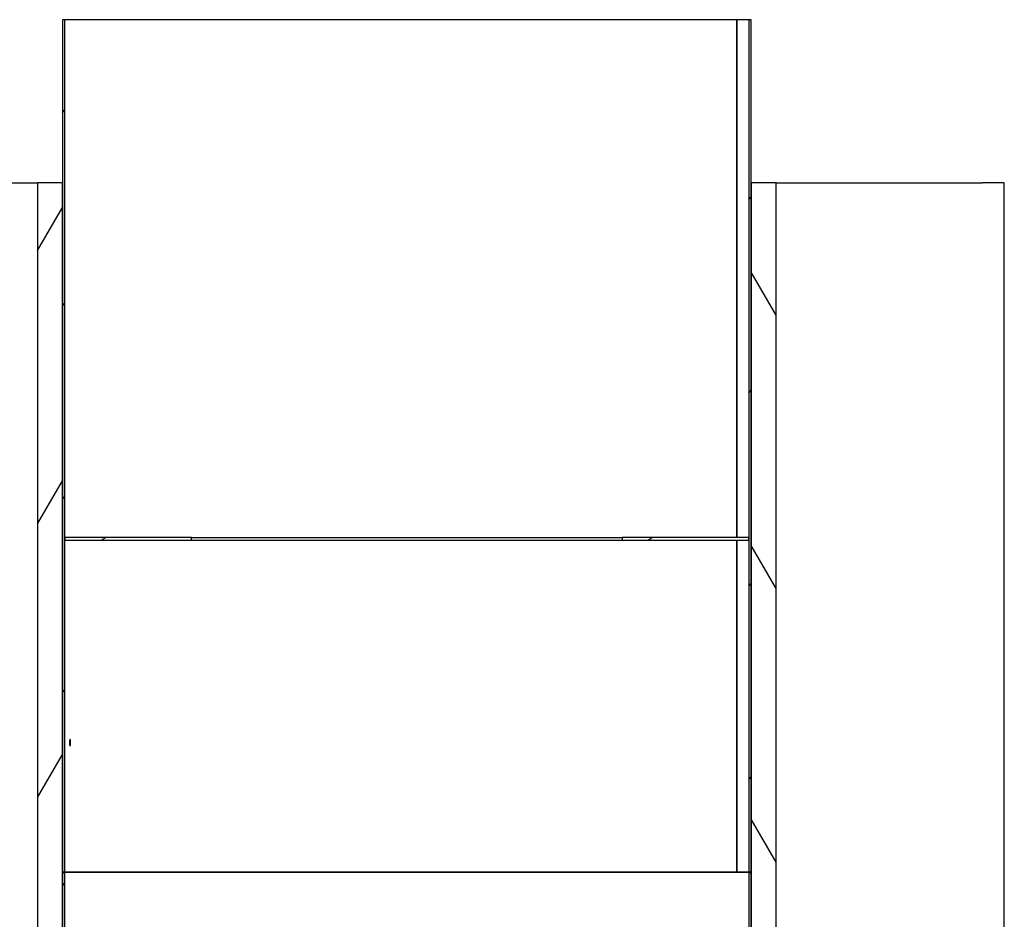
# Model space of a CAD drawing. Extents: x -89225 to 110569, y 13360 to 87647.
# Tile 468 of 478: x 99573 to 101860, y 74975 to 77065. Entities that reach past the tile are written whole.
import ezdxf

# ---------------------------------------------------------------- set-up
doc = ezdxf.new("R2010")
doc.units = 0
doc.layers.add('INSTALLATIE', color=6, linetype='Continuous')
pattern_1 = [(45.0002, (26738.4, 84288.65), (-224.5072, 224.5056), [])]

msp = doc.modelspace()

# ---------------------------------------------------------------- hatches: boundary and pattern name
at = {"layer": 'INSTALLATIE'}
h = msp.add_hatch(dxfattribs=at)
h.set_pattern_fill('ANSI31', color=256, scale=2540, angle=0.0002, style=0)
h.set_pattern_definition(pattern_1)
h.paths.add_polyline_path([(101272, 77064.7), (101266, 77064.7), (101266, 75862), (101266, 75856), (101266, 75084.7), (101268, 75084.7), (101272, 75087), (101272, 76686)])
h.paths.add_polyline_path([(99678, 75084.7), (99678, 75856), (99678, 75862), (99678, 77064.7), (99672, 77064.7), (99672, 76686), (99672, 75087), (99676, 75084.7)])
h = msp.add_hatch(dxfattribs=at)
h.set_pattern_fill('ANSI31', color=256, scale=2540, angle=15.0002, style=0)
h.set_pattern_definition([(60.00025, (26738.4, 84288.65), (-274.9637, 158.7488), [])])
h.paths.add_polyline_path([(99672, 76686), (99614.3, 76686), (99614.3, 73362), (99672, 73362), (99672, 75081.4), (99672, 75087)])
h = msp.add_hatch(dxfattribs=at)
h.set_pattern_fill('ANSI31', color=256, scale=2540, angle=-105, style=0)
h.set_pattern_definition([(300, (26738.4, 84288.65), (274.963, 158.7501), [])])
h.paths.add_polyline_path([(101329.7, 76686), (101272, 76686), (101272, 75087), (101272, 75081.4), (101272, 73362), (101329.7, 73362)])
h = msp.add_hatch(dxfattribs=at)
h.set_pattern_fill('ANSI31', color=256, scale=2540, angle=-14.9998, style=0)
h.set_pattern_definition([(30.00018, (26738.4, 84288.65), (-158.7508, 274.9626), [])])
h.paths.add_polyline_path([(100972, 75862), (100972, 75856), (101266, 75856), (101266, 75862)])
h.paths.add_polyline_path([(99972, 75856), (99972, 75862), (99678, 75862), (99678, 75856)])
h = msp.add_hatch(dxfattribs=at)
h.set_pattern_fill('ANSI31', color=256, scale=2540, angle=0.0002, style=0)
h.set_pattern_definition(pattern_1)
h.paths.add_polyline_path([(99672, 75081.4), (99672, 73362), (99678, 73362), (99678, 74606), (99678, 74612), (99678, 75083.7), (99676, 75083.7)])
h.paths.add_polyline_path([(101272, 73362), (101272, 75081.4), (101268, 75083.7), (101266, 75083.7), (101266, 74612), (101266, 74606), (101266, 73362)])

# ---------------------------------------------------------------- linework, layer by layer
for p, q in [((99678, 77064.7), (99672, 77064.7)), ((99672, 77064.7), (99672, 75087)), ((99678, 75084.7), (99678, 77064.7)), ((101238.8, 77064.7), (99678, 77064.7)), ((101239.1, 77064.7), (101238.8, 77064.7)), ((101238.8, 75862), (101238.8, 77064.7)), ((101239.1, 75862), (101239.1, 77064.7)), ((101266, 77064.7), (101239.1, 77064.7)), ((101272, 77064.7), (101266, 77064.7)), ((101266, 77064.7), (101266, 75084.7)), ((101272, 75087), (101272, 77064.7)), ((99158.8, 76686), (99614.3, 76686)), ((99672, 76686), (99614.3, 76686)), ((99614.3, 76686), (99614.3, 73362)), ((99672, 73362), (99672, 76686)), ((101329.7, 76686), (101272, 76686)), ((101272, 76686), (101272, 73362)), ((101329.7, 73362), (101329.7, 76686)), ((101329.7, 76686), (101809.2, 76686)), ((101811.5, 76686), (101809.2, 76686)), ((101859.7, 76686), (101811.5, 76686)), ((101859.7, 73362), (101859.7, 76686)), ((99972, 75862), (99678, 75862)), ((99678, 75862), (99678, 75856)), ((99972, 75856), (99972, 75862)), ((99972, 75862), (100972, 75862)), ((100972, 75862), (100972, 75856)), ((101266, 75862), (100972, 75862)), ((101266, 75856), (101266, 75862)), ((99678, 75856), (99972, 75856)), ((99972, 75856), (100972, 75856)), ((100972, 75856), (101266, 75856)), ((101238.8, 75084.7), (101238.8, 75856)), ((101239.1, 75084.7), (101239.1, 75856)), ((99672, 75087), (99676, 75084.7)), ((99676, 75083.7), (99672, 75081.4)), ((99672, 75081.4), (99672, 73362)), ((99676, 75084.7), (99678, 75084.7)), ((99678, 75083.7), (99676, 75083.7)), ((101238.8, 75084.7), (99678, 75084.7)), ((99678, 73362), (99678, 75083.7)), ((101266, 75083.7), (99678, 75083.7)), ((99731.8, 75083.7), (99731.8, 75084.7)), ((99734.1, 75083.7), (99734.1, 75084.7)), ((99904.2, 75083.7), (99904.2, 75084.7)), ((99908.5, 75083.7), (99908.5, 75084.7)), ((101035.6, 75083.7), (101035.6, 75084.7)), ((101039.8, 75083.7), (101039.8, 75084.7)), ((101238.8, 75084.7), (101239.1, 75084.7)), ((101266, 75084.7), (101239.1, 75084.7)), ((101266, 75084.7), (101268, 75084.7)), ((101268, 75083.7), (101266, 75083.7)), ((101266, 75083.7), (101266, 73362)), ((101268, 75084.7), (101272, 75087)), ((101272, 75081.4), (101268, 75083.7)), ((101272, 73362), (101272, 75081.4))]:
    msp.add_line(p, q, dxfattribs=at)
for points, knots in [([(99689.8, 75378.2), (99690, 75378.2), (99690.1, 75378.4), (99690.5, 75379.1), (99690.6, 75379.7), (99690.9, 75381), (99691, 75381.9), (99691.1, 75383.7), (99691.1, 75384.7), (99691.1, 75385.7), (99691.1, 75386.6), (99691.1, 75387.6), (99691, 75389.5), (99690.9, 75390.3), (99690.6, 75391.7), (99690.5, 75392.2), (99690.1, 75393), (99690, 75393.2), (99689.6, 75393.2), (99689.5, 75393), (99689.2, 75392.2), (99689, 75391.7), (99688.8, 75390.3), (99688.7, 75389.5), (99688.6, 75387.6), (99688.6, 75386.6), (99688.6, 75385.7)], [-1.130064, -1.130064, -1.130064, -1.130064, -0.847549, -0.847549, -0.565033, -0.565033, -0.282517, -0.282517, 0, 0, 0, 0.282516, 0.282516, 0.565032, 0.565032, 0.847548, 0.847548, 1.130064, 1.130064, 1.412583, 1.412583, 1.695101, 1.695101, 1.977619, 1.977619, 2.260137, 2.260137, 2.260137, 2.260137]), ([(99688.6, 75385.7), (99688.6, 75384.7), (99688.6, 75383.7), (99688.7, 75381.9), (99688.8, 75381), (99689, 75379.7), (99689.2, 75379.1), (99689.5, 75378.4), (99689.6, 75378.2), (99689.8, 75378.2)], [-2.260137, -2.260137, -2.260137, -2.260137, -1.97762, -1.97762, -1.695103, -1.695103, -1.412583, -1.412583, -1.130064, -1.130064, -1.130064, -1.130064])]:
    msp.add_open_spline(points, degree=3, knots=knots, dxfattribs=at)

doc.saveas('drawing.dxf')
